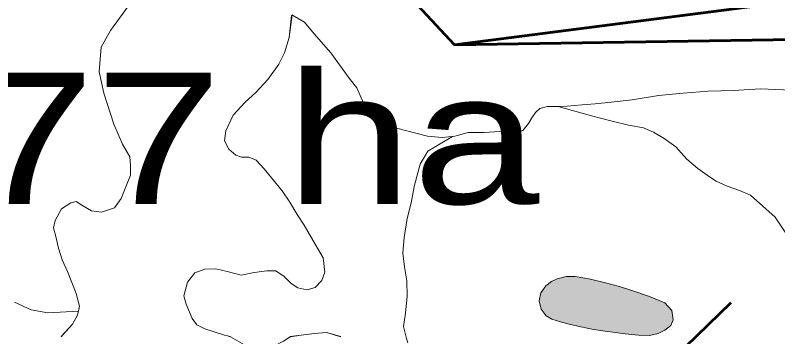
# Model space of a CAD drawing. Extents: x -1643653 to 4543381, y 1624270 to 13878484.
# Drawn here: x 742056 to 744960, y 8926058 to 8927283 of the extents above; entities that cross this region are included whole.
import ezdxf

# ---------------------------------------------------------------- set-up
doc = ezdxf.new("R2010")
doc.units = 0
doc.header["$LTSCALE"] = 200
doc.linetypes.add('MEDIUM_DASHED', pattern=[4.5, 3, -1.5])
for name, color, linetype, lineweight in [('1', 7, 'Continuous', 13), ('27', 7, 'Continuous', 53), ('28', 7, 'Continuous', 53), ('29', 7, 'Continuous', 13)]:
    doc.layers.add(name, color=color, linetype=linetype, lineweight=lineweight)
doc.layers.add('63', color=7, linetype='Continuous')

msp = doc.modelspace()

# ---------------------------------------------------------------- hatches: boundary and pattern name
at = {"layer": '29'}
msp.add_hatch(color=256, dxfattribs=at).paths.add_polyline_path([(744530, 8926187.5), (744470.8, 8926211.8), (744400.6, 8926235.4), (744356.8, 8926250.2), (744299.2, 8926265.5), (744247.3, 8926277.2), (744187.7, 8926288), (744154.5, 8926287.5), (744119.8, 8926278.9), (744097.7, 8926268.3), (744077.1, 8926251.8), (744057.7, 8926225.8), (744050.8, 8926194.9), (744058.4, 8926163.7), (744078.3, 8926137.8), (744099.3, 8926125.8), (744133, 8926115.2), (744165.7, 8926106.7), (744210, 8926096.3), (744258.1, 8926085.6), (744302.2, 8926080.1), (744341.4, 8926074), (744378.9, 8926069.7), (744429.3, 8926064.8), (744471.9, 8926063.4), (744504.4, 8926070.8), (744529.7, 8926082.9), (744552.3, 8926101.4), (744562, 8926123), (744557, 8926158.2)])

# ---------------------------------------------------------------- linework, layer by layer
at = {"layer": '1', "lineweight": 25}
msp.add_spline([(814781, 9009175.5), (814787.2, 9009173.4), (814796.9, 9009173.4), (814799.4, 9009172.4), (814805.1, 9009174.5), (814805.6, 9009176.5), (814811.7, 9009179.5), (814811.7, 9009179.5), (814801.5, 9009181), (814790.7, 9009181.5), (814784.1, 9009183.1), (814777.4, 9009185.1), (814778.4, 9009175.5)], degree=3, dxfattribs=at)
at = {"layer": '27', "linetype": 'MEDIUM_DASHED'}
msp.add_line((739824.8, 8921390.1), (746115.6, 8927478.8), dxfattribs=at)
at = {"layer": '27'}
msp.add_lwpolyline([(746115.6, 8927478.8), (743729.5, 8927170.5), (742708.4, 8928266.2), (740888.2, 8928147.7), (738224.4, 8926341.3), (738068.6, 8925272.7), (741707.2, 8923237.2), (742198, 8921966.9), (745069, 8922906.2), (745575.7, 8923768.8)], close=True, dxfattribs=at)
msp.add_lwpolyline([(739385.9, 8927129), (740888.2, 8928147.7), (742708.4, 8928266.2), (743729.5, 8927170.5), (746115.6, 8927478.8)], dxfattribs=at)
at = {"layer": '28'}
for points in [[(738068.6, 8925272.7), (738224.4, 8926341.3), (740888.2, 8928147.7), (742708.4, 8928266.2), (743729.5, 8927170.5), (746115.6, 8927478.8), (753732.9, 8926707.6)], [(739385.9, 8927129), (740888.2, 8928147.7), (742708.4, 8928266.2), (743729.5, 8927170.5), (745752.4, 8927202.3), (753732.9, 8926707.6)]]:
    msp.add_lwpolyline(points, dxfattribs=at)
at = {"layer": '29'}
for p, q in [((742747.6, 8926103.7), (742778, 8926088.4)), ((742231.7, 8926058.9), (742238.1, 8926065.9)), ((742864, 8926061.7), (742875.7, 8926058.9))]:
    msp.add_line(p, q, dxfattribs=at)
at = {"layer": '29', "lineweight": 53}
msp.add_lwpolyline([(745752.4, 8927202.3), (743729.5, 8927170.5), (742708.4, 8928266.2), (740888.2, 8928147.7), (738224.4, 8926341.3), (738068.6, 8925272.7), (741707.2, 8923237.2), (742198, 8921966.9), (745069, 8922906.2), (745575.7, 8923768.8)], close=True, dxfattribs=at)
at = {"layer": '29'}
for points in [[(742492.6, 8926744.1), (742464.1, 8926792.1), (742431.8, 8926868.4), (742393.2, 8926985.8), (742376.1, 8927068.2), (742383.4, 8927161.5), (742419.2, 8927225.6), (742477.1, 8927304.6), (742494.7, 8927329), (742496.9, 8927364), (742513.6, 8927400.2), (742540.9, 8927432.4), (742575.5, 8927504.3), (742578.1, 8927557.7), (742563.6, 8927614.2), (742558.5, 8927670.4), (742561.5, 8927729.1), (742576.9, 8927801.1), (742597.3, 8927856.6), (742628.3, 8927913), (742637.5, 8927971.9), (742659.6, 8928042.2)], [(742492.6, 8926744.1), (742464.1, 8926792.1), (742431.8, 8926868.4), (742393.2, 8926985.8), (742376.1, 8927068.2), (742383.4, 8927161.5), (742419.2, 8927225.6), (742477.1, 8927304.6), (742494.7, 8927329), (742496.9, 8927364), (742513.6, 8927400.2), (742540.9, 8927432.4), (742575.5, 8927504.3), (742578.1, 8927557.7), (742563.6, 8927614.2), (742558.5, 8927670.4), (742561.5, 8927729.1), (742576.9, 8927801.1), (742597.3, 8927856.6), (742628.3, 8927913), (742637.5, 8927971.9), (742659.6, 8928042.2)], [(742492.6, 8926744.1), (742464.1, 8926792.1), (742431.8, 8926868.4), (742393.2, 8926985.8), (742376.1, 8927068.2), (742383.4, 8927161.5), (742419.2, 8927225.6), (742477.1, 8927304.6), (742494.7, 8927329), (742496.9, 8927364), (742513.6, 8927400.2), (742540.9, 8927432.4), (742575.5, 8927504.3), (742578.1, 8927557.7), (742563.6, 8927614.2), (742558.5, 8927670.4), (742561.5, 8927729.1), (742576.9, 8927801.1), (742597.3, 8927856.6), (742628.3, 8927913), (742637.5, 8927971.9), (742659.6, 8928042.2)], [(742492.6, 8926744.1), (742464.1, 8926792.1), (742431.8, 8926868.4), (742393.2, 8926985.8), (742376.1, 8927068.2), (742383.4, 8927161.5), (742419.2, 8927225.6), (742477.1, 8927304.6), (742494.7, 8927329), (742496.9, 8927364), (742513.6, 8927400.2), (742540.9, 8927432.4), (742575.5, 8927504.3), (742578.1, 8927557.7), (742563.6, 8927614.2), (742558.5, 8927670.4), (742561.5, 8927729.1), (742576.9, 8927801.1), (742597.3, 8927856.6), (742628.3, 8927913), (742637.5, 8927971.9), (742659.6, 8928042.2)], [(743110.6, 8927284.9), (743099.2, 8927198), (743081.5, 8927139.9), (743059.7, 8927097.2), (743018, 8927038.1), (742972.2, 8926989.2), (742932.3, 8926952), (742886.2, 8926902.3), (742858.2, 8926842.4), (742852.5, 8926804.9), (742869.8, 8926773.1), (742895.8, 8926750.3), (742917.9, 8926742.9), (742945.5, 8926742.8), (742973.4, 8926730.5), (743003.9, 8926697.8), (743031.7, 8926663.7), (743072.8, 8926614.4), (743102.4, 8926571.4), (743129.5, 8926523.8), (743156.6, 8926482.8), (743198.7, 8926411.5), (743228.4, 8926358.7), (743234.6, 8926304.8), (743224.3, 8926272), (743198.6, 8926245.4), (743166.6, 8926236.8), (743132.2, 8926244.6), (743107.3, 8926260.7), (743080.2, 8926287.9), (743049, 8926309.4), (743014.7, 8926309.9), (742965.6, 8926303.3), (742916.9, 8926292.9), (742863.4, 8926306.8), (742820, 8926317.1)], [(742820, 8926317.1), (742863.4, 8926306.8), (742916.9, 8926292.9), (742965.6, 8926303.3), (743014.7, 8926309.9), (743049, 8926309.4), (743080.2, 8926287.9), (743107.3, 8926260.7), (743132.2, 8926244.6), (743166.6, 8926236.8), (743198.6, 8926245.4), (743224.3, 8926272), (743234.6, 8926304.8), (743228.4, 8926358.7), (743198.7, 8926411.5), (743156.6, 8926482.8), (743129.5, 8926523.8), (743102.4, 8926571.4), (743072.8, 8926614.4), (743031.7, 8926663.7), (743003.9, 8926697.8), (742973.4, 8926730.5), (742945.5, 8926742.8), (742917.9, 8926742.9), (742895.8, 8926750.3), (742869.8, 8926773.1), (742852.5, 8926804.9), (742858.2, 8926842.4), (742886.2, 8926902.3), (742932.3, 8926952), (742972.2, 8926989.2), (743018, 8927038.1), (743059.7, 8927097.2), (743081.5, 8927139.9), (743099.2, 8927198), (743108.7, 8927281.8)], [(743442.6, 8926882.7), (743428.1, 8926900.8), (743383, 8926948.5), (743357.5, 8927006.6), (743327.2, 8927043.5), (743257.8, 8927140), (743194.6, 8927212.4), (743157.4, 8927256.4), (743109.8, 8927285.3)], [(745010.9, 8926997.6), (744894.3, 8927003.3), (744791.2, 8926997.1), (744695.1, 8926994.4), (744599.2, 8926986.4), (744505.4, 8926977), (744406, 8926960.8), (744325.9, 8926952), (744264, 8926945.6), (744214.7, 8926942.2), (744156.6, 8926936.4), (744118, 8926935.9), (744083.1, 8926935.3), (744053.8, 8926927.5), (744037.6, 8926913.2), (744023.3, 8926892), (744011.2, 8926871.4), (743988.8, 8926843.8), (743951.1, 8926831.1), (743900.3, 8926840.1), (743842.1, 8926836.4), (743780.8, 8926836.4), (743730.6, 8926822.7), (743681.8, 8926818), (743626, 8926822.7), (743542.3, 8926843.6), (743484.2, 8926859.8), (743475.8, 8926861.8)], [(743721.1, 8926821.8), (743730.6, 8926822.7), (743780.8, 8926836.4), (743842.1, 8926836.4), (743900.3, 8926840.1), (743951.1, 8926831.1), (743988.8, 8926843.8), (744011.2, 8926871.4), (744023.3, 8926892), (744037.6, 8926913.2), (744053.8, 8926927.5), (744083.1, 8926935.3), (744118, 8926935.9), (744123.2, 8926935.9)], [(744123.2, 8926935.9), (744250, 8926900.3), (744329.5, 8926879.4), (744390.8, 8926864.2), (744448.1, 8926853.8), (744486.5, 8926837.8), (744526.7, 8926813.8), (744571.5, 8926781.7), (744613, 8926735.1), (744655.2, 8926699.6), (744699.4, 8926667.5), (744725.7, 8926651), (744767, 8926632.1), (744813.6, 8926615.5), (744855.7, 8926597.3), (744949.8, 8926513.8), (745017.9, 8926411.5), (745066.8, 8926342.3), (745091.7, 8926275), (745122.2, 8926205.1), (745137.2, 8926148.4), (745153.5, 8926078.2), (745171.5, 8926026), (745171.6, 8926022.5)], [(744123.2, 8926935.9), (744250, 8926900.3), (744329.5, 8926879.4), (744390.8, 8926864.2), (744448.1, 8926853.8), (744486.5, 8926837.8), (744526.7, 8926813.8), (744571.5, 8926781.7), (744613, 8926735.1), (744655.2, 8926699.6), (744699.4, 8926667.5), (744725.7, 8926651), (744767, 8926632.1), (744813.6, 8926615.5), (744855.7, 8926597.3), (744949.8, 8926513.8), (745017.9, 8926411.5), (745066.8, 8926342.3), (745091.7, 8926275), (745122.2, 8926205.1), (745137.2, 8926148.4), (745153.5, 8926078.2), (745171.5, 8926026), (745171.6, 8926022.5)], [(743475.8, 8926861.8), (743459.9, 8926866.2), (743442.6, 8926882.7)], [(743721.1, 8926821.8), (743627.9, 8926765), (743598, 8926715.4), (743577.1, 8926635.8), (743564.1, 8926569), (743548.5, 8926508.5), (743537.2, 8926436), (743532.5, 8926376.8), (743539.1, 8926324.8), (743547.3, 8926271), (743549.2, 8926212.6), (743541.7, 8926147.9), (743534.6, 8926096.7), (743546.2, 8926050.9), (743551.5, 8926035.3)], [(743551.5, 8926035.3), (743546.2, 8926050.9), (743534.6, 8926096.7), (743541.7, 8926147.9), (743549.2, 8926212.6), (743547.3, 8926271), (743539.1, 8926324.8), (743532.5, 8926376.8), (743537.2, 8926436), (743548.5, 8926508.5), (743564.1, 8926569), (743577.1, 8926635.8), (743598, 8926715.4), (743627.9, 8926765), (743721.1, 8926821.8)], [(742231.7, 8926058.9), (742274.5, 8926105.8), (742293.7, 8926140.2), (742300.8, 8926175), (742287.8, 8926223), (742255.3, 8926307), (742235.2, 8926351.6), (742220.4, 8926395.8), (742210.8, 8926439.7), (742201.6, 8926473.2), (742208.2, 8926501.8), (742232.9, 8926546.2), (742267.4, 8926568.4), (742287.7, 8926573.2), (742310.2, 8926560.1), (742346.6, 8926537.6), (742384.6, 8926533.4), (742434.6, 8926549.4), (742459.7, 8926584.4), (742479.8, 8926635.4), (742495, 8926674.5), (742494.9, 8926710.9), (742492.6, 8926744.1)], [(742238.1, 8926065.9), (742274.5, 8926105.8), (742293.7, 8926140.2), (742300.8, 8926175), (742287.8, 8926223), (742255.3, 8926307), (742235.2, 8926351.6), (742220.4, 8926395.8), (742210.8, 8926439.7), (742201.6, 8926473.2), (742208.2, 8926501.8), (742232.9, 8926546.2), (742267.4, 8926568.4), (742287.7, 8926573.2), (742310.2, 8926560.1), (742346.6, 8926537.6), (742384.6, 8926533.4), (742434.6, 8926549.4), (742459.7, 8926584.4), (742479.8, 8926635.4), (742495, 8926674.5), (742494.9, 8926710.9), (742492.6, 8926744.1)], [(742297, 8926156.2), (742300.8, 8926175), (742287.8, 8926223), (742255.3, 8926307), (742235.2, 8926351.6), (742220.4, 8926395.8), (742210.8, 8926439.7), (742201.6, 8926473.2), (742208.2, 8926501.8), (742232.9, 8926546.2), (742267.4, 8926568.4), (742287.7, 8926573.2), (742310.2, 8926560.1), (742346.6, 8926537.6), (742384.6, 8926533.4), (742434.6, 8926549.4), (742459.7, 8926584.4), (742479.8, 8926635.4), (742495, 8926674.5), (742494.9, 8926710.9), (742492.6, 8926744.1)], [(742297, 8926156.2), (742300.8, 8926175), (742287.8, 8926223), (742255.3, 8926307), (742235.2, 8926351.6), (742220.4, 8926395.8), (742210.8, 8926439.7), (742201.6, 8926473.2), (742208.2, 8926501.8), (742232.9, 8926546.2), (742267.4, 8926568.4), (742287.7, 8926573.2), (742310.2, 8926560.1), (742346.6, 8926537.6), (742384.6, 8926533.4), (742434.6, 8926549.4), (742459.7, 8926584.4), (742479.8, 8926635.4), (742495, 8926674.5), (742494.9, 8926710.9), (742492.6, 8926744.1)], [(742820, 8926317.1), (742778.1, 8926316.3), (742740.5, 8926301.4), (742712.3, 8926265.7), (742698.6, 8926213.7), (742706.9, 8926182.3), (742730.2, 8926128.3), (742747.6, 8926103.7)], [(742820, 8926317.1), (742778.1, 8926316.3), (742740.5, 8926301.4), (742712.3, 8926265.7), (742698.6, 8926213.7), (742706.9, 8926182.3), (742730.2, 8926128.3), (742747.6, 8926103.7), (742778, 8926088.4)], [(742053.5, 8926190.3), (742117.1, 8926160.5), (742180.8, 8926149.7), (742297, 8926156.2)], [(742053.5, 8926190.3), (742117.1, 8926160.5), (742180.8, 8926149.7), (742297, 8926156.2)], [(742238.1, 8926065.9), (742274.5, 8926105.8), (742293.7, 8926140.2), (742297, 8926156.2)], [(742778, 8926088.4), (742853.2, 8926064.3), (742875.7, 8926058.9)], [(742778, 8926088.4), (742853.2, 8926064.3), (742864, 8926061.7)], [(742778, 8926088.4), (742853.2, 8926064.3), (742864, 8926061.7), (742875.5, 8926058.4)], [(742231.7, 8926057.9), (742238.1, 8926065.9)], [(743103.7, 8926058.9), (743145.1, 8926063.9), (743196, 8926070.6), (743241.6, 8926074.8), (743295.8, 8926058.9)], [(743103.7, 8926057.9), (743145.1, 8926063.9), (743196, 8926070.6), (743241.6, 8926074.8), (743295.8, 8926057.9)], [(743113.4, 8926060.1), (743145.1, 8926063.9), (743196, 8926070.6), (743241.6, 8926074.8), (743296, 8926058.9)], [(742875.5, 8926058.4), (742937.6, 8926022.4), (742983.7, 8926013.5), (743038.8, 8926021), (743077.6, 8926041.8), (743103.7, 8926057.9)]]:
    msp.add_lwpolyline(points, dxfattribs=at)
msp.add_lwpolyline([(744530, 8926187.5), (744470.8, 8926211.8), (744400.6, 8926235.4), (744356.8, 8926250.2), (744299.2, 8926265.5), (744247.3, 8926277.2), (744187.7, 8926288), (744154.5, 8926287.5), (744119.8, 8926278.9), (744097.7, 8926268.3), (744077.1, 8926251.8), (744057.7, 8926225.8), (744050.8, 8926194.9), (744058.4, 8926163.7), (744078.3, 8926137.8), (744099.3, 8926125.8), (744133, 8926115.2), (744165.7, 8926106.7), (744210, 8926096.3), (744258.1, 8926085.6), (744302.2, 8926080.1), (744341.4, 8926074), (744378.9, 8926069.7), (744429.3, 8926064.8), (744471.9, 8926063.4), (744504.4, 8926070.8), (744529.7, 8926082.9), (744552.3, 8926101.4), (744562, 8926123), (744557, 8926158.2)], close=True, dxfattribs=at)
msp.add_lwpolyline([(744530, 8926187.5), (744470.8, 8926211.8), (744400.6, 8926235.4), (744356.8, 8926250.2), (744299.2, 8926265.5), (744247.3, 8926277.2), (744187.7, 8926288), (744154.5, 8926287.5), (744119.8, 8926278.9), (744097.7, 8926268.3), (744077.1, 8926251.8), (744057.7, 8926225.8), (744050.8, 8926194.9), (744058.4, 8926163.7), (744078.3, 8926137.8), (744099.3, 8926125.8), (744133, 8926115.2), (744165.7, 8926106.7), (744210, 8926096.3), (744258.1, 8926085.6), (744302.2, 8926080.1), (744341.4, 8926074), (744378.9, 8926069.7), (744429.3, 8926064.8), (744471.9, 8926063.4), (744504.4, 8926070.8), (744529.7, 8926082.9), (744552.3, 8926101.4), (744562, 8926123), (744557, 8926158.2)], close=True, dxfattribs=at)

# ---------------------------------------------------------------- texts
at = {"layer": '63', "width": 1.3}
msp.add_text(' 3201.77 ha', height=500, dxfattribs=at).set_placement((739460.3, 8926564.4))

doc.saveas('drawing.dxf')
